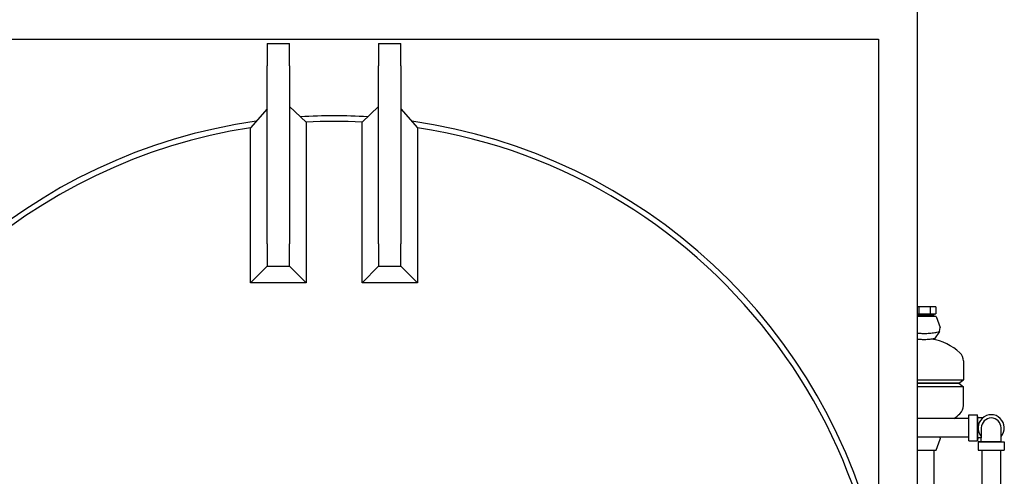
# Model space of a CAD drawing. Header units: inches. Extents: x 36 to 1719, y -84 to 1122.
# Tile 436 of 571: x 1419 to 1464, y 394 to 415. Entities that reach past the tile are written whole.
import ezdxf

# ---------------------------------------------------------------- set-up
doc = ezdxf.new("R2010")
doc.units = ezdxf.units.IN
doc.header["$LTSCALE"] = 48
doc.header["$MEASUREMENT"] = 0
doc.layers.add('Visible (ANSI)', color=7, linetype='Continuous', lineweight=30)

msp = doc.modelspace()

# ---------------------------------------------------------------- linework, layer by layer
at = {"layer": 'Visible (ANSI)'}
for p, q in [((1459.78662, 381.67277), (1459.78662, 415.42127)), ((1403.38153, 413.67127), (1458.03662, 413.67127)), ((1430.59912, 413.48377), (1431.59912, 413.48377)), ((1430.59912, 413.48377), (1430.59912, 412.48377)), ((1431.59912, 412.48377), (1431.59912, 413.48377)), ((1435.59912, 413.48377), (1436.59912, 413.48377)), ((1435.59912, 413.48377), (1435.59912, 412.48377)), ((1436.59912, 412.48377), (1436.59912, 413.48377)), ((1458.03662, 413.67127), (1458.03662, 390.50716)), ((1430.59912, 404.48377), (1430.59912, 412.48377)), ((1431.59912, 412.48377), (1431.59912, 404.48377)), ((1435.59912, 404.48377), (1435.59912, 412.48377)), ((1436.59912, 412.48377), (1436.59912, 404.48377)), ((1430.59912, 410.55349), (1429.85263, 409.69857)), ((1431.59912, 410.65204), (1432.34561, 409.95201)), ((1435.59912, 410.65232), (1434.85226, 409.95203)), ((1436.59912, 410.55378), (1437.34598, 409.69851)), ((1432.34561, 409.95201), (1432.34561, 402.73728)), ((1434.85226, 402.73691), (1434.85226, 409.95203)), ((1429.85263, 402.73728), (1429.85263, 409.69857)), ((1430.59912, 404.48377), (1430.59912, 403.48377)), ((1431.59912, 403.48377), (1431.59912, 404.48377)), ((1435.59912, 404.48377), (1435.59912, 403.48377)), ((1436.59912, 403.48377), (1436.59912, 404.48377)), ((1430.59912, 403.48377), (1429.85263, 402.73728)), ((1430.59912, 403.48377), (1431.59912, 403.48377)), ((1431.59912, 403.48377), (1432.34561, 402.73728)), ((1435.59912, 403.48377), (1434.85226, 402.73691)), ((1435.59912, 403.48377), (1436.59912, 403.48377)), ((1436.59912, 403.48377), (1437.34598, 402.73691)), ((1432.34561, 402.73728), (1429.85263, 402.73728)), ((1437.34598, 402.73691), (1434.85226, 402.73691)), ((1459.84509, 401.66627), (1459.78662, 401.66627)), ((1460.35315, 401.66627), (1459.84509, 401.66627)), ((1459.84509, 401.66627), (1459.84509, 401.35627)), ((1460.60719, 401.66627), (1460.35315, 401.66627)), ((1460.35315, 401.66627), (1460.35315, 401.35627)), ((1460.60719, 401.66627), (1460.60719, 401.35627)), ((1459.78662, 401.35627), (1459.84509, 401.35627)), ((1459.78662, 401.31245), (1460.52304, 401.31245)), ((1460.62812, 401.23377), (1459.78662, 401.23377)), ((1459.84509, 401.35627), (1460.35315, 401.35627)), ((1460.35315, 401.35627), (1460.60719, 401.35627)), ((1460.52058, 401.23377), (1460.52304, 401.31245)), ((1460.52304, 401.35627), (1460.52304, 401.31245)), ((1460.62812, 401.23377), (1460.80065, 400.7431)), ((1460.78388, 400.55399), (1460.55224, 400.23377)), ((1460.78388, 400.55399), (1460.8021, 400.73089)), ((1461.84912, 399.23437), (1461.84912, 398.39184)), ((1459.78662, 398.39184), (1461.84912, 398.39184)), ((1461.64312, 398.23377), (1461.84912, 398.39184)), ((1459.78662, 398.23377), (1461.64312, 398.23377)), ((1461.64312, 398.23377), (1459.78662, 398.23377)), ((1461.84912, 398.0757), (1459.78662, 398.0757)), ((1461.64312, 398.23377), (1461.84912, 398.0757)), ((1461.84912, 397.23318), (1461.84912, 398.0757)), ((1462.09912, 396.65377), (1459.78662, 396.65377)), ((1462.09912, 396.82227), (1462.47912, 396.82227)), ((1462.09912, 395.64527), (1462.09912, 396.82227)), ((1462.49312, 396.67677), (1462.47912, 396.82227)), ((1462.47912, 395.64527), (1462.47912, 396.82227)), ((1462.49312, 395.79077), (1462.49312, 396.67677)), ((1462.65612, 396.67677), (1462.49312, 396.67677)), ((1462.71171, 396.67677), (1462.65612, 396.67677)), ((1462.65612, 396.23377), (1462.65612, 395.79077)), ((1463.54212, 395.79077), (1463.54212, 396.23377)), ((1462.09912, 395.81377), (1459.78662, 395.81377)), ((1460.62812, 395.23377), (1460.80065, 395.72444)), ((1460.79415, 395.81377), (1460.8021, 395.73665)), ((1462.09912, 395.64527), (1462.47912, 395.64527)), ((1462.49312, 395.79077), (1462.47912, 395.64527)), ((1462.65612, 395.79077), (1462.49312, 395.79077)), ((1462.65612, 395.62777), (1462.65612, 395.79077)), ((1463.54212, 395.62777), (1463.54212, 395.79077)), ((1459.78662, 395.23377), (1460.62812, 395.23377)), ((1460.51912, 395.23377), (1460.51912, 389.57752)), ((1462.65612, 395.62777), (1462.51062, 395.61377)), ((1462.51062, 395.61377), (1462.51062, 395.23377)), ((1462.51062, 395.61377), (1463.68762, 395.61377)), ((1462.51062, 395.23377), (1463.68762, 395.23377)), ((1462.65612, 395.62777), (1463.54212, 395.62777)), ((1462.67912, 395.23377), (1462.67912, 389.57752)), ((1463.51912, 395.23377), (1463.51912, 389.57752)), ((1463.54212, 395.62777), (1463.68762, 395.61377)), ((1463.68762, 395.61377), (1463.68762, 395.23377))]:
    msp.add_line(p, q, dxfattribs=at)
for centre, radius, start, end in [((1433.59912, 385.23377), 25, 86.548148, 93.452632), ((1433.59912, 385.23377), 25, 86.548148, 93.452632), ((1433.59912, 385.23377), 25, 98.032415, 165.965861), ((1433.59912, 385.23377), 25, 98.032415, 165.965861), ((1433.59912, 385.23377), 24.75, 87.097775, 92.903084), ((1433.59912, 385.23377), 25, 12.177176, 81.9668), ((1433.59912, 385.23377), 25, 12.177176, 81.9668), ((1433.59912, 385.23377), 24.75, 98.706532, 165.821151), ((1433.59912, 385.23377), 24.75, 351.604809, 81.292601), ((1460.77412, 400.73377), 0.02812, 354.119464, 19.373004), ((1460.09912, 397.91971), 2.31406, 46.444163, 82.033952), ((1461.34912, 399.23437), 0.5, 0, 46.444163), ((1461.34912, 397.23318), 0.5, 313.555837, 0), ((1460.09912, 398.54784), 2.31406, 305.06498, 313.555837), ((1463.09912, 396.23377), 0.5885, 318.830136, 221.169864), ((1463.09912, 396.23377), 0.443, 0, 180), ((1460.77412, 395.73377), 0.02812, 340.626996, 5.880536)]:
    msp.add_arc(centre, radius, start, end, dxfattribs=at)
for points, knots in [([(1437.34598, 409.69851), (1437.34598, 409.69851), (1437.34598, 409.51593), (1437.34598, 408.81869), (1437.34598, 408.29559), (1437.34598, 406.48363), (1437.34598, 404.80531), (1437.34598, 402.73691)], [-35.82408885, -35.82408885, -35.82408885, -35.82408885, -27.13047331, -27.13047331, -17.86172616, -17.86172616, -0.0564507, -0.0564507, -0.0564507, -0.0564507]), ([(1460.09912, 400.4709), (1460.13384, 400.4709), (1460.16851, 400.47158), (1460.29223, 400.47634), (1460.37783, 400.48423), (1460.53259, 400.50429), (1460.60031, 400.51616), (1460.70589, 400.53656), (1460.74364, 400.54494), (1460.77746, 400.5525), (1460.78388, 400.55397), (1460.78388, 400.55397)], [0.06594138, 0.06594138, 0.06594138, 0.06594138, 0.33076154, 0.33076154, 1.02005038, 1.02005038, 1.71563216, 1.71563216, 2.39096544, 2.39096544, 2.80120541, 2.80120541, 2.80120541, 2.80120541]), ([(1459.78662, 400.48894), (1459.82, 400.48512), (1459.85479, 400.48172), (1459.94973, 400.4744), (1460.0111, 400.47162), (1460.07318, 400.47103), (1460.08183, 400.47094), (1460.09047, 400.4709), (1460.09912, 400.4709)], [10.177221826, 10.177221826, 10.177221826, 10.177221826, 10.464535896, 10.464535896, 10.937911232, 10.937911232, 10.937911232, 11.003852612, 11.003852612, 11.003852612, 11.003852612]), ([(1460.09912, 400.18928), (1460.08597, 400.18928), (1460.07281, 400.1894), (1460.00158, 400.19061), (1459.94529, 400.19381), (1459.8543, 400.20185), (1459.81825, 400.20605), (1459.78662, 400.21032)], [5.581199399, 5.581199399, 5.581199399, 5.581199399, 5.681940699, 5.681940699, 6.126846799, 6.126846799, 6.467752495, 6.467752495, 6.467752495, 6.467752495]), ([(1460.55224, 400.23377), (1460.55224, 400.23377), (1460.55151, 400.23363), (1460.54402, 400.23213), (1460.52571, 400.22842), (1460.46731, 400.21834), (1460.42938, 400.21232), (1460.33811, 400.20114), (1460.286, 400.19612), (1460.18733, 400.19057), (1460.14334, 400.18928), (1460.09912, 400.18928)], [3.72053462, 3.72053462, 3.72053462, 3.72053462, 3.84066866, 3.84066866, 4.33314159, 4.33314159, 4.79211434, 4.79211434, 5.24233031, 5.24233031, 5.5811994, 5.5811994, 5.5811994, 5.5811994])]:
    msp.add_open_spline(points, degree=3, knots=knots, dxfattribs=at)

doc.saveas('drawing.dxf')
